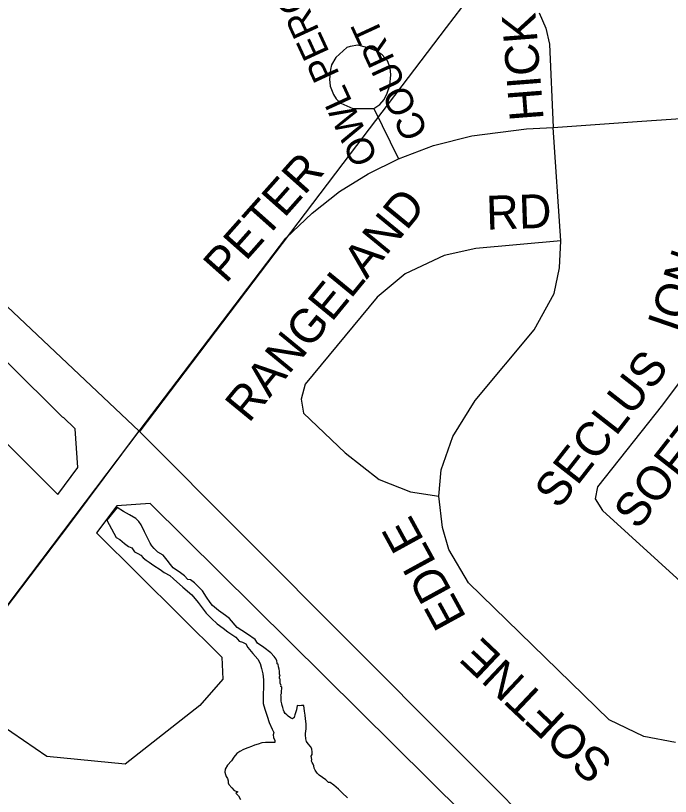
# Model space of a CAD drawing. Extents: x 586326 to 623965, y 4819854 to 4857850.
# Drawn here: x 599766.6 to 600153.8, y 4843385.9 to 4843847.4 of the extents above; entities that cross this region are included whole.
import ezdxf

# ---------------------------------------------------------------- set-up
doc = ezdxf.new("R2010")
doc.units = 0
for name, color, linetype in [('Lots_Concessions', 7, 'Continuous'), ('Major Rds and Hwys', 7, 'Continuous'), ('Minor Rd Lbls', 7, 'Continuous'), ('Minor Rds', 7, 'Continuous'), ('Park Lbls', 7, 'Continuous'), ('Park Outlines', 7, 'Continuous'), ('Proposed Secondary Rds', 7, 'Continuous'), ('Secondary Rds Lbls', 7, 'Continuous'), ('SWM Ponds', 7, 'Continuous')]:
    doc.layers.add(name, color=color, linetype=linetype)

msp = doc.modelspace()

# ---------------------------------------------------------------- linework, layer by layer
at = {"layer": 'Lots_Concessions'}
for p, q in [((600021.47, 4843840.37), (600100.63, 4843944.56)), ((599964.72, 4843765.68), (600021.47, 4843840.37)), ((599840.18, 4843601.75), (599964.72, 4843765.68)), ((599839.68, 4843602.15), (599798.44, 4843547.01)), ((599798.44, 4843547.01), (599576.18, 4843254.46))]:
    msp.add_line(p, q, dxfattribs=at)
at = {"layer": 'Major Rds and Hwys'}
for points in [[(599839.59, 4843601.75), (599743.55, 4843692.28), (599594.4, 4843840.85), (599403.38, 4844031.25), (599353.26, 4844081.2)], [(600276.01, 4843164.36), (599839.59, 4843601.75)]]:
    msp.add_lwpolyline(points, dxfattribs=at)
at = {"layer": 'Minor Rds'}
for points in [[(600076.3, 4843849.08), (600080.09, 4843839.94), (600082.43, 4843830.5), (600084.47, 4843781.3)], [(599962.54, 4843828.6), (599955.98, 4843822.56), (599953.43, 4843818.31), (599952.89, 4843815.61), (599952.28, 4843809.84), (599952.57, 4843805.72), (599954.5, 4843800.7), (599956.11, 4843798.27), (599958.83, 4843795.76), (599962.55, 4843794.02), (599966.02, 4843792.48), (599974.57, 4843792.43), (599978.37, 4843792.48)], [(599978.37, 4843792.48), (599981.93, 4843794.87), (599984.64, 4843797.83), (599986.37, 4843801.55), (599988, 4843806.13), (599988.55, 4843812.33), (599988.02, 4843816.64), (599986.44, 4843820.61), (599983.37, 4843824.17), (599979.79, 4843826.58), (599974.3, 4843828.53), (599968.98, 4843829.96), (599964.47, 4843829.19), (599962.54, 4843828.6)], [(599978.37, 4843792.48), (599993.01, 4843762.77)], [(600089, 4843714.33), (600084.47, 4843781.3)], [(600089, 4843714.33), (600038.78, 4843709.74), (600020.09, 4843705.62), (599996.98, 4843694.85), (599980.51, 4843680.92), (599937.76, 4843629.62), (599935.54, 4843620.75), (599936.81, 4843612.51), (599961.47, 4843588.94), (599981.6, 4843573.29), (600000.14, 4843565.96), (600016.93, 4843563.43)], [(600016.93, 4843563.43), (600018.35, 4843578.92), (600025.16, 4843598.58), (600038.34, 4843619.93), (600073.3, 4843661.6), (600085.01, 4843683.13), (600088.2, 4843698.36), (600089, 4843714.33)], [(600355.68, 4843579.16), (600326.86, 4843622.94), (600315.42, 4843652.97), (600302.84, 4843691.28), (600298.29, 4843700.07), (600292.54, 4843704.09), (600281.53, 4843703.8), (600188.25, 4843698.34), (600179.7, 4843696.12), (600175.27, 4843687.89), (600174.48, 4843669.03), (600168.64, 4843650.76), (600160.72, 4843632.82), (600149.26, 4843617.34), (600110.81, 4843568.94), (600109.4, 4843561.85), (600113.75, 4843554.83), (600161.97, 4843510.86), (600168.3, 4843508.64), (600176.53, 4843511.18), (600234.8, 4843582.11), (600244.94, 4843582.11), (600254.44, 4843575.15), (600294.31, 4843536.05)], [(600156.95, 4843417.69), (600138.22, 4843421.24), (600117.63, 4843431.06), (600034.34, 4843512.13), (600022.8, 4843531.82), (600019.14, 4843544.75), (600016.93, 4843563.43)]]:
    msp.add_lwpolyline(points, dxfattribs=at)
at = {"layer": 'Park Outlines'}
for points in [[(599757.3, 4843598.37), (599791.47, 4843564.39), (599803.4, 4843580.34), (599801.71, 4843603.14), (599794.77, 4843610.04), (599794.51, 4843609.78), (599761.68, 4843642.43)], [(600234.21, 4843174.67), (600110.41, 4843297.29), (600107.1, 4843293.95), (600088.75, 4843275.43), (600072.66, 4843259.19), (600051.02, 4843280.63), (600067.11, 4843296.88), (600051.16, 4843312.67), (600069.51, 4843331.19), (600072.81, 4843334.53), (599846.1, 4843559.08), (599826.34, 4843557.62), (599814.41, 4843541.65), (599814.62, 4843541.44), (599888.56, 4843468.22), (599889.22, 4843455.24), (599875.52, 4843439.67), (599831.27, 4843404.9), (599785.13, 4843409.51), (599736.59, 4843442.65)]]:
    msp.add_lwpolyline(points, dxfattribs=at)
at = {"layer": 'Proposed Secondary Rds'}
for points in [[(600084.47, 4843781.3), (600137.01, 4843784.94), (600237.8, 4843791.87), (600286.61, 4843800.19), (600349.1, 4843824.65)], [(599993.01, 4843762.77), (600013.74, 4843770.66), (600036.48, 4843776.45), (600068.77, 4843780.43), (600084.47, 4843781.3)], [(599839.59, 4843601.75), (599926.38, 4843715.77), (599941.9, 4843730.71), (599958.18, 4843743.38), (599975.05, 4843753.96), (599993.01, 4843762.77)], [(599705.2, 4843424.21), (599839.59, 4843601.75)]]:
    msp.add_lwpolyline(points, dxfattribs=at)
at = {"layer": 'SWM Ponds'}
msp.add_lwpolyline([(599962.86, 4843385.09), (599959.64, 4843387.95), (599957.46, 4843390.26), (599954.85, 4843392.47), (599952.52, 4843394.04), (599951.53, 4843394.11), (599950.09, 4843395.59), (599946.13, 4843398.51), (599945.14, 4843399.41), (599944.44, 4843400.17), (599943.7, 4843401.44), (599943.21, 4843402.58), (599942.89, 4843403.9), (599942.5, 4843404.85), (599941.97, 4843405.88), (599941.54, 4843406.74), (599941.84, 4843407.66), (599941.31, 4843409.59), (599941.95, 4843410.74), (599942.03, 4843412.11), (599941.71, 4843413.92), (599940.94, 4843415.38), (599939.62, 4843417.02), (599938.68, 4843418.36), (599938.19, 4843419.84), (599938.12, 4843422.26), (599938.1, 4843423.06), (599938.49, 4843425.8), (599938.46, 4843428.85), (599938.08, 4843431.67), (599937.77, 4843433.97), (599937.45, 4843436.26), (599936.98, 4843439.71), (599935.63, 4843439.64), (599934.38, 4843439.49), (599933.05, 4843439.66), (599932.63, 4843437.13), (599931.79, 4843434.06), (599931.4, 4843432.45), (599930.43, 4843431.65), (599929.18, 4843432.31), (599927.7, 4843433.33), (599926.89, 4843434.16), (599926.08, 4843434.93), (599925.49, 4843435.79), (599925.05, 4843436.94), (599924.65, 4843438.38), (599924.23, 4843439.64), (599924.03, 4843440.67), (599923.72, 4843442.24), (599923.63, 4843443.32), (599923.6, 4843444.47), (599923.66, 4843445.23), (599923.43, 4843445.88), (599923.75, 4843446.63), (599923.87, 4843448.33), (599923.96, 4843449.49), (599923.99, 4843450.44), (599923.53, 4843450.88), (599923.54, 4843451.4), (599923.04, 4843452.88), (599923.03, 4843453.92), (599923.02, 4843455.27), (599922.64, 4843455.56), (599922.61, 4843456.79), (599922.95, 4843457.06), (599922.59, 4843458.14), (599922.56, 4843459.95), (599922.54, 4843461.05), (599922.14, 4843462.42), (599921.8, 4843464.11), (599921.35, 4843464.31), (599921.22, 4843464.78), (599920.99, 4843465.99), (599920.61, 4843466.96), (599919.43, 4843468.68), (599917.51, 4843470.85), (599913.32, 4843473.85), (599909.56, 4843476.39), (599908.18, 4843478.54), (599903.66, 4843481.81), (599900.33, 4843483.87), (599897.7, 4843485.79), (599893.09, 4843491), (599890.69, 4843492.87), (599886.66, 4843495.75), (599883, 4843498.75), (599881.58, 4843500.52), (599879.39, 4843503.7), (599877.13, 4843507.47), (599874.82, 4843509.8), (599872.45, 4843512.06), (599869.98, 4843513.86), (599868.37, 4843514.18), (599866.47, 4843516.2), (599864, 4843517.99), (599859.8, 4843520.99), (599858.26, 4843522.93), (599856.23, 4843525.48), (599853.88, 4843528.43), (599850.74, 4843530.22), (599848.45, 4843532.41), (599847.05, 4843534.04), (599846.18, 4843535.65), (599844.92, 4843537.97), (599844.08, 4843539.97), (599842.73, 4843542.35), (599840.88, 4843546.47), (599839.51, 4843548.47), (599837.65, 4843550.19), (599834.01, 4843552.37), (599830.33, 4843554.31), (599826.59, 4843556.7), (599820.55, 4843549.14), (599825.99, 4843539.02), (599828.17, 4843537.71), (599831.07, 4843535.45), (599833.31, 4843533.7), (599835.22, 4843532.74), (599836.84, 4843530.54), (599838.84, 4843529.51), (599840.69, 4843528.46), (599842.09, 4843526.84), (599843.75, 4843525.54), (599845.54, 4843524.41), (599848.42, 4843522.29), (599852.07, 4843519.97), (599854.52, 4843518.32), (599857.83, 4843516.41), (599859.86, 4843514.56), (599865.56, 4843509.57), (599870.84, 4843505.05), (599874.54, 4843500.55), (599876.81, 4843497.31), (599879.29, 4843494.17), (599882.38, 4843490.96), (599885.75, 4843487.92), (599889.3, 4843485.29), (599892.09, 4843483.23), (599896.83, 4843480.07), (599898.78, 4843477.61), (599900.79, 4843477.11), (599902.7, 4843476.14), (599903.88, 4843473.89), (599906.78, 4843470.43), (599909.82, 4843466.98), (599911.18, 4843464.45), (599911.92, 4843461.47), (599912.75, 4843458.42), (599913.18, 4843454.88), (599913.27, 4843451.07), (599912.91, 4843445.48), (599912.97, 4843440.77), (599913.97, 4843437.45), (599915.45, 4843433.36), (599916.59, 4843429.53), (599918.35, 4843425.62), (599919.27, 4843423.57), (599918.91, 4843422.25), (599919.11, 4843420.62), (599919.84, 4843418.99), (599919.94, 4843417.67), (599917.07, 4843417.66), (599914.39, 4843417.67), (599912.27, 4843417.51), (599909.98, 4843416.79), (599907.77, 4843416.17), (599906.01, 4843415.37), (599903.88, 4843414.53), (599901.38, 4843413.54), (599899.18, 4843412.4), (599897.43, 4843411.16), (599895.54, 4843409.17), (599894.31, 4843406.93), (599891.99, 4843404.41), (599890.53, 4843401.99), (599890.4, 4843400.27), (599890.73, 4843398.81), (599891.2, 4843397.75), (599891.99, 4843396.43), (599892.27, 4843395.01), (599892.22, 4843393.83), (599892.77, 4843392.88), (599894.37, 4843390.93), (599895.82, 4843389.46), (599897.92, 4843388.6), (599896.9, 4843387.74), (599898.3, 4843386.31), (599899.65, 4843384.04)], dxfattribs=at)

# ---------------------------------------------------------------- texts
at = {"layer": 'Minor Rd Lbls'}
for s, height, rotation, p in [('OWL PERCH', 16, 114.7296, (599981.27, 4843763.13)), ('HICK', 20, 94.4566, (600078.92, 4843785.94)), ('COURT', 16, 114.7296, (600010.9, 4843778.43)), ('RANGELAND', 20, 50.6461, (599904.48, 4843606.09)), ('RD', 20, 1.8087, (600045.16, 4843720.87)), ('ION', 20, 71.0346, (600158.84, 4843659.22)), ('SECLUS', 20, 52, (600087.73, 4843554.99)), ('EDLE', 20, 118.7196, (600033.51, 4843491.62)), ('SOFTNE', 20, 136.6486, (600120.84, 4843406.26))]:
    msp.add_text(s, height=height, rotation=rotation, dxfattribs=at).set_placement(p)
at = {"layer": 'Park Lbls'}
msp.add_text('SOFTNEEDLE', height=19.992, rotation=52, dxfattribs=at).set_placement((600134.61, 4843542.8))
at = {"layer": 'Secondary Rds Lbls'}
msp.add_text('PETER', height=20, rotation=48.4119, dxfattribs=at).set_placement((599890.91, 4843688.5))

doc.saveas('drawing.dxf')
